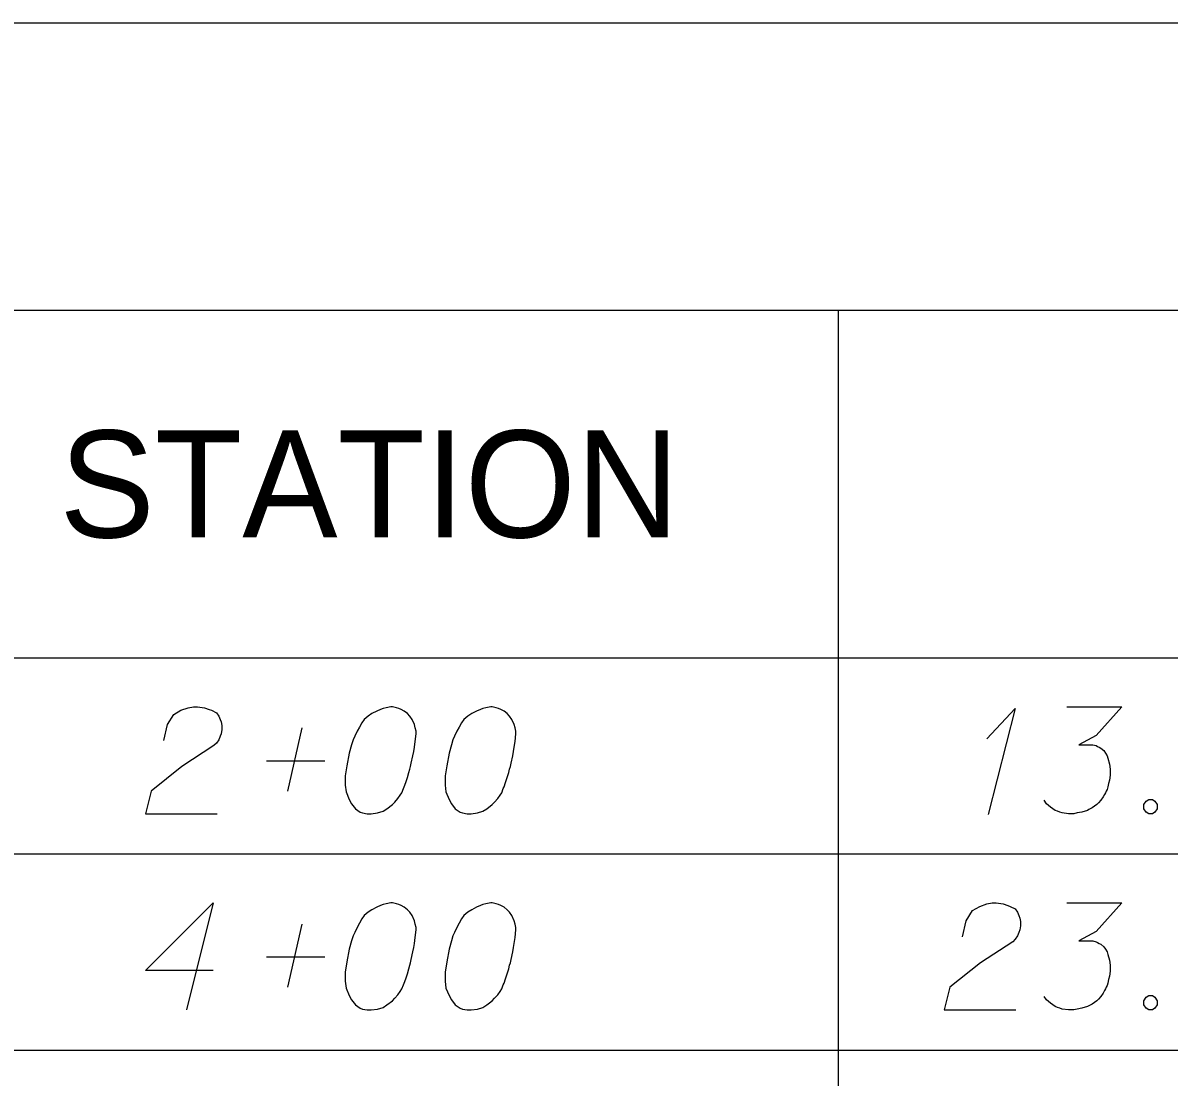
# Model space of a CAD drawing. Extents: x 2074207 to 2076812, y 516372 to 523312.
# Drawn here: x 2076345.6 to 2076397, y 517239.3 to 517286.6 of the extents above; entities that cross this region are included whole.
import ezdxf

# ---------------------------------------------------------------- set-up
doc = ezdxf.new("R2010")
doc.units = 0
for name, color, linetype in [('Prop DirtTable_ Soil Test Results - Outline (Major)', 7, 'Continuous'), ('Prop DirtTable_ Soil Test Results - Outline (Minor)', 7, 'Continuous'), ('Prop DirtTable_ Soil Test Results - Tx (Header - Small)', 7, 'Continuous'), ('Prop DirtTable_ Soil Test Results - Tx (Sample Data)', 7, 'Continuous')]:
    doc.layers.add(name, color=color, linetype=linetype)

msp = doc.modelspace()

# ---------------------------------------------------------------- linework, layer by layer
at = {"layer": 'Prop DirtTable_ Soil Test Results - Outline (Major)'}
for p, q in [((2076260.609, 517286.581), (2076811.903, 517286.581)), ((2076260.609, 517258.096), (2076811.903, 517258.096)), ((2076260.609, 517258.096), (2076811.903, 517258.096))]:
    msp.add_line(p, q, dxfattribs=at)
at = {"layer": 'Prop DirtTable_ Soil Test Results - Outline (Minor)'}
for p, q in [((2076260.609, 517273.696), (2076811.903, 517273.696)), ((2076382.2, 517273.696), (2076382.2, 517249.296)), ((2076260.609, 517249.296), (2076811.903, 517249.296)), ((2076260.609, 517249.296), (2076811.903, 517249.296)), ((2076382.2, 517249.296), (2076382.2, 517240.496)), ((2076260.609, 517240.496), (2076811.903, 517240.496)), ((2076260.609, 517240.496), (2076811.903, 517240.496)), ((2076382.2, 517240.496), (2076382.2, 517231.696))]:
    msp.add_line(p, q, dxfattribs=at)
at = {"layer": 'Prop DirtTable_ Soil Test Results - Tx (Sample Data)'}
for points in [[(2076351.927, 517254.386), (2076352.103, 517255.104), (2076352.386, 517255.558), (2076352.703, 517255.747), (2076353.02, 517255.86), (2076353.267, 517255.898), (2076353.444, 517255.898), (2076353.761, 517255.86), (2076353.973, 517255.785), (2076354.079, 517255.747), (2076354.29, 517255.633), (2076354.396, 517255.482), (2076354.467, 517255.331), (2076354.502, 517255.218), (2076354.537, 517255.067), (2076354.537, 517254.878), (2076354.502, 517254.689), (2076354.467, 517254.575), (2076354.396, 517254.424), (2076354.29, 517254.273), (2076354.185, 517254.159), (2076352.738, 517253.215), (2076351.363, 517252.118), (2076351.116, 517251.098), (2076354.326, 517251.098)], [(2076362.192, 517255.898), (2076362.122, 517255.898), (2076361.91, 517255.86), (2076361.769, 517255.822), (2076361.663, 517255.785), (2076361.487, 517255.709), (2076361.275, 517255.596), (2076361.099, 517255.482), (2076360.922, 517255.331), (2076360.816, 517255.18), (2076360.711, 517254.991), (2076360.605, 517254.802), (2076360.499, 517254.575), (2076360.428, 517254.424), (2076360.358, 517254.197), (2076360.252, 517253.819), (2076360.146, 517253.252), (2076360.076, 517252.799), (2076360.076, 517252.383), (2076360.111, 517252.081), (2076360.252, 517251.741), (2076360.358, 517251.552), (2076360.534, 517251.325), (2076360.746, 517251.174), (2076360.852, 517251.136), (2076361.063, 517251.098), (2076361.24, 517251.098), (2076361.522, 517251.136), (2076361.769, 517251.211), (2076361.945, 517251.325), (2076362.192, 517251.514), (2076362.298, 517251.627), (2076362.439, 517251.778), (2076362.545, 517251.929), (2076362.615, 517252.043), (2076362.686, 517252.232), (2076362.721, 517252.307), (2076362.792, 517252.496), (2076362.862, 517252.723), (2076362.933, 517252.95), (2076362.968, 517253.101), (2076363.003, 517253.215), (2076363.039, 517253.366), (2076363.109, 517253.706), (2076363.145, 517253.895), (2076363.18, 517254.084), (2076363.215, 517254.348), (2076363.25, 517254.689), (2076363.25, 517254.802), (2076363.215, 517254.953), (2076363.18, 517255.104), (2076363.074, 517255.331), (2076362.968, 517255.482), (2076362.862, 517255.596), (2076362.721, 517255.709), (2076362.58, 517255.785), (2076362.474, 517255.822), (2076362.369, 517255.86), (2076362.192, 517255.898)], [(2076366.672, 517255.898), (2076366.602, 517255.898), (2076366.39, 517255.86), (2076366.249, 517255.822), (2076366.143, 517255.785), (2076365.967, 517255.709), (2076365.755, 517255.596), (2076365.579, 517255.482), (2076365.402, 517255.331), (2076365.296, 517255.18), (2076365.191, 517254.991), (2076365.085, 517254.802), (2076364.979, 517254.575), (2076364.908, 517254.424), (2076364.838, 517254.197), (2076364.732, 517253.819), (2076364.626, 517253.252), (2076364.556, 517252.799), (2076364.556, 517252.383), (2076364.591, 517252.081), (2076364.732, 517251.741), (2076364.838, 517251.552), (2076365.014, 517251.325), (2076365.226, 517251.174), (2076365.332, 517251.136), (2076365.543, 517251.098), (2076365.72, 517251.098), (2076366.002, 517251.136), (2076366.249, 517251.211), (2076366.425, 517251.325), (2076366.672, 517251.514), (2076366.778, 517251.627), (2076366.919, 517251.778), (2076367.025, 517251.929), (2076367.095, 517252.043), (2076367.166, 517252.232), (2076367.201, 517252.307), (2076367.272, 517252.496), (2076367.342, 517252.723), (2076367.413, 517252.95), (2076367.448, 517253.101), (2076367.483, 517253.215), (2076367.519, 517253.366), (2076367.589, 517253.706), (2076367.625, 517253.895), (2076367.66, 517254.084), (2076367.695, 517254.348), (2076367.73, 517254.689), (2076367.73, 517254.802), (2076367.695, 517254.953), (2076367.66, 517255.104), (2076367.554, 517255.331), (2076367.448, 517255.482), (2076367.342, 517255.596), (2076367.201, 517255.709), (2076367.06, 517255.785), (2076366.954, 517255.822), (2076366.849, 517255.86), (2076366.672, 517255.898)], [(2076388.86, 517254.462), (2076390.13, 517255.822), (2076388.931, 517251.06)], [(2076392.459, 517255.898), (2076394.928, 517255.898), (2076393.764, 517254.613), (2076392.988, 517254.197), (2076393.623, 517254.197), (2076393.764, 517254.159), (2076393.834, 517254.122), (2076393.905, 517254.084), (2076393.975, 517254.046), (2076394.117, 517253.933), (2076394.187, 517253.819), (2076394.258, 517253.706), (2076394.293, 517253.592), (2076394.363, 517253.328), (2076394.399, 517253.101), (2076394.399, 517252.988), (2076394.399, 517252.837), (2076394.363, 517252.61), (2076394.328, 517252.459), (2076394.293, 517252.307), (2076394.258, 517252.194), (2076394.222, 517252.118), (2076394.187, 517252.043), (2076394.152, 517251.967), (2076394.081, 517251.854), (2076393.975, 517251.703), (2076393.87, 517251.589), (2076393.799, 517251.514), (2076393.693, 517251.438), (2076393.587, 517251.363), (2076393.446, 517251.287), (2076393.376, 517251.249), (2076393.129, 517251.174), (2076392.917, 517251.136), (2076392.776, 517251.098), (2076392.529, 517251.098), (2076392.247, 517251.136), (2076392.141, 517251.174), (2076392.035, 517251.211), (2076391.929, 517251.249), (2076391.824, 517251.325), (2076391.718, 517251.4), (2076391.541, 517251.552), (2076391.436, 517251.703)], [(2076357.5, 517252.118), (2076358.135, 517254.953)], [(2076356.548, 517253.479), (2076359.158, 517253.479)], [(2076396.127, 517251.741), (2076396.304, 517251.741), (2076396.409, 517251.665), (2076396.515, 517251.514), (2076396.515, 517251.325), (2076396.409, 517251.174), (2076396.304, 517251.098), (2076396.127, 517251.098), (2076396.021, 517251.174), (2076395.916, 517251.325), (2076395.916, 517251.514), (2076396.021, 517251.665), (2076396.127, 517251.741)], [(2076354.149, 517244.074), (2076351.116, 517244.074), (2076354.149, 517247.098), (2076352.95, 517242.298)], [(2076362.192, 517247.098), (2076362.122, 517247.098), (2076361.91, 517247.06), (2076361.769, 517247.022), (2076361.663, 517246.985), (2076361.487, 517246.909), (2076361.275, 517246.796), (2076361.099, 517246.682), (2076360.922, 517246.531), (2076360.816, 517246.38), (2076360.711, 517246.191), (2076360.605, 517246.002), (2076360.499, 517245.775), (2076360.428, 517245.624), (2076360.358, 517245.397), (2076360.252, 517245.019), (2076360.146, 517244.452), (2076360.076, 517243.999), (2076360.076, 517243.583), (2076360.111, 517243.281), (2076360.252, 517242.941), (2076360.358, 517242.752), (2076360.534, 517242.525), (2076360.746, 517242.374), (2076360.852, 517242.336), (2076361.063, 517242.298), (2076361.24, 517242.298), (2076361.522, 517242.336), (2076361.769, 517242.411), (2076361.945, 517242.525), (2076362.192, 517242.714), (2076362.298, 517242.827), (2076362.439, 517242.978), (2076362.545, 517243.129), (2076362.615, 517243.243), (2076362.686, 517243.432), (2076362.721, 517243.507), (2076362.792, 517243.696), (2076362.862, 517243.923), (2076362.933, 517244.15), (2076362.968, 517244.301), (2076363.003, 517244.415), (2076363.039, 517244.566), (2076363.109, 517244.906), (2076363.145, 517245.095), (2076363.18, 517245.284), (2076363.215, 517245.548), (2076363.25, 517245.889), (2076363.25, 517246.002), (2076363.215, 517246.153), (2076363.18, 517246.304), (2076363.074, 517246.531), (2076362.968, 517246.682), (2076362.862, 517246.796), (2076362.721, 517246.909), (2076362.58, 517246.985), (2076362.474, 517247.022), (2076362.369, 517247.06), (2076362.192, 517247.098)], [(2076366.672, 517247.098), (2076366.602, 517247.098), (2076366.39, 517247.06), (2076366.249, 517247.022), (2076366.143, 517246.985), (2076365.967, 517246.909), (2076365.755, 517246.796), (2076365.579, 517246.682), (2076365.402, 517246.531), (2076365.296, 517246.38), (2076365.191, 517246.191), (2076365.085, 517246.002), (2076364.979, 517245.775), (2076364.908, 517245.624), (2076364.838, 517245.397), (2076364.732, 517245.019), (2076364.626, 517244.452), (2076364.556, 517243.999), (2076364.556, 517243.583), (2076364.591, 517243.281), (2076364.732, 517242.941), (2076364.838, 517242.752), (2076365.014, 517242.525), (2076365.226, 517242.374), (2076365.332, 517242.336), (2076365.543, 517242.298), (2076365.72, 517242.298), (2076366.002, 517242.336), (2076366.249, 517242.411), (2076366.425, 517242.525), (2076366.672, 517242.714), (2076366.778, 517242.827), (2076366.919, 517242.978), (2076367.025, 517243.129), (2076367.095, 517243.243), (2076367.166, 517243.432), (2076367.201, 517243.507), (2076367.272, 517243.696), (2076367.342, 517243.923), (2076367.413, 517244.15), (2076367.448, 517244.301), (2076367.483, 517244.415), (2076367.519, 517244.566), (2076367.589, 517244.906), (2076367.625, 517245.095), (2076367.66, 517245.284), (2076367.695, 517245.548), (2076367.73, 517245.889), (2076367.73, 517246.002), (2076367.695, 517246.153), (2076367.66, 517246.304), (2076367.554, 517246.531), (2076367.448, 517246.682), (2076367.342, 517246.796), (2076367.201, 517246.909), (2076367.06, 517246.985), (2076366.954, 517247.022), (2076366.849, 517247.06), (2076366.672, 517247.098)], [(2076387.767, 517245.586), (2076387.943, 517246.304), (2076388.226, 517246.758), (2076388.543, 517246.947), (2076388.86, 517247.06), (2076389.107, 517247.098), (2076389.284, 517247.098), (2076389.601, 517247.06), (2076389.813, 517246.985), (2076389.919, 517246.947), (2076390.13, 517246.833), (2076390.236, 517246.682), (2076390.307, 517246.531), (2076390.342, 517246.418), (2076390.377, 517246.267), (2076390.377, 517246.078), (2076390.342, 517245.889), (2076390.307, 517245.775), (2076390.236, 517245.624), (2076390.13, 517245.473), (2076390.025, 517245.359), (2076388.578, 517244.415), (2076387.203, 517243.318), (2076386.956, 517242.298), (2076390.166, 517242.298)], [(2076392.459, 517247.098), (2076394.928, 517247.098), (2076393.764, 517245.813), (2076392.988, 517245.397), (2076393.623, 517245.397), (2076393.764, 517245.359), (2076393.834, 517245.322), (2076393.905, 517245.284), (2076393.975, 517245.246), (2076394.117, 517245.133), (2076394.187, 517245.019), (2076394.258, 517244.906), (2076394.293, 517244.792), (2076394.363, 517244.528), (2076394.399, 517244.301), (2076394.399, 517244.188), (2076394.399, 517244.037), (2076394.363, 517243.81), (2076394.328, 517243.659), (2076394.293, 517243.507), (2076394.258, 517243.394), (2076394.222, 517243.318), (2076394.187, 517243.243), (2076394.152, 517243.167), (2076394.081, 517243.054), (2076393.975, 517242.903), (2076393.87, 517242.789), (2076393.799, 517242.714), (2076393.693, 517242.638), (2076393.587, 517242.563), (2076393.446, 517242.487), (2076393.376, 517242.449), (2076393.129, 517242.374), (2076392.917, 517242.336), (2076392.776, 517242.298), (2076392.529, 517242.298), (2076392.247, 517242.336), (2076392.141, 517242.374), (2076392.035, 517242.411), (2076391.929, 517242.449), (2076391.824, 517242.525), (2076391.718, 517242.6), (2076391.541, 517242.752), (2076391.436, 517242.903)], [(2076357.5, 517243.318), (2076358.135, 517246.153)], [(2076356.548, 517244.679), (2076359.158, 517244.679)], [(2076396.127, 517242.941), (2076396.304, 517242.941), (2076396.409, 517242.865), (2076396.515, 517242.714), (2076396.515, 517242.525), (2076396.409, 517242.374), (2076396.304, 517242.298), (2076396.127, 517242.298), (2076396.021, 517242.374), (2076395.916, 517242.525), (2076395.916, 517242.714), (2076396.021, 517242.865), (2076396.127, 517242.941)]]:
    msp.add_lwpolyline(points, dxfattribs=at)

# ---------------------------------------------------------------- texts
at = {"layer": 'Prop DirtTable_ Soil Test Results - Tx (Header - Small)'}
msp.add_text('STATION', height=4.8, dxfattribs=at).set_placement((2076347.248, 517263.496))

doc.saveas('drawing.dxf')
